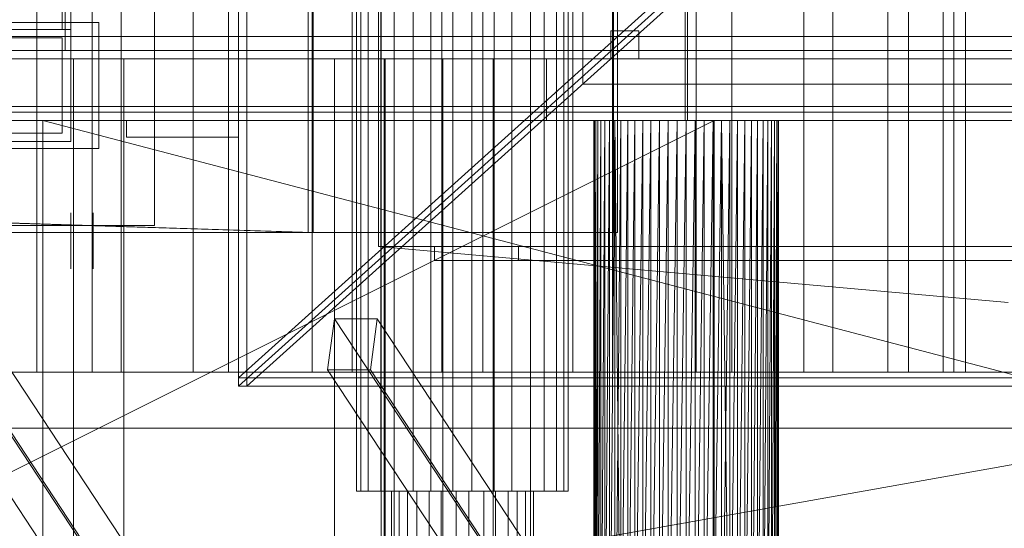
# Model space of a CAD drawing. Header units: millimetres. Extents: x -2233 to 61924, y -68080 to 6847.
# Tile 598 of 656: x 24422 to 24774, y -18356 to -18174. Entities that reach past the tile are written whole.
import ezdxf

# ---------------------------------------------------------------- set-up
doc = ezdxf.new("R2010")
doc.units = ezdxf.units.MM
for name, color, linetype, lineweight in [('superior_briquetadora', 7, 'Continuous', 0), ('superior_C02', 7, 'Continuous', 0), ('superior_C02-briq', 7, 'Continuous', 0), ('superior_C05', 7, 'Continuous', 0)]:
    doc.layers.add(name, color=color, linetype=linetype, lineweight=lineweight)

msp = doc.modelspace()

# ---------------------------------------------------------------- linework, layer by layer
at = {"layer": 'superior_briquetadora'}
for p, q in [((24500.067, -18305), (24500.067, -17655)), ((24503.067, -18305), (24503.067, -17655)), ((24551.067, -18160), (24551.067, -18396)), ((24659.657, -18160), (24659.657, -18210)), ((24660.478, -18160), (24660.478, -18210)), ((24500.067, -18302), (24650.067, -18167)), ((24500.067, -18305), (24650.067, -18170)), ((24653.067, -18170), (24503.067, -18305)), ((24623.067, -18197), (24623.067, -18171)), ((24633.067, -18188), (24633.067, -18178)), ((24633.067, -18178), (24643.067, -18178)), ((24643.067, -18178), (24643.067, -18188)), ((24422.154, -18188), (24404.602, -18188)), ((24411.777, -18188), (24430.782, -18188)), ((24440.656, -18188), (24422.154, -18188)), ((24430.782, -18188), (24450.067, -18188)), ((24459.479, -18188), (24440.656, -18188)), ((24441.067, -18430), (24441.067, -18188)), ((24441.959, -18188), (24441.067, -18188)), ((24444.456, -18188), (24441.959, -18188)), ((24448.065, -18188), (24444.456, -18188)), ((24452.07, -18188), (24448.065, -18188)), ((24450.067, -18188), (24469.353, -18188)), ((24455.679, -18188), (24452.07, -18188)), ((24458.176, -18188), (24455.679, -18188)), ((24459.067, -18188), (24458.176, -18188)), ((24459.067, -18430), (24459.067, -18188)), ((24477.981, -18188), (24459.479, -18188)), ((24469.353, -18188), (24488.358, -18188)), ((24495.533, -18188), (24477.981, -18188)), ((24488.358, -18188), (24506.804, -18188)), ((24511.536, -18188), (24495.533, -18188)), ((24506.804, -18188), (24524.423, -18188)), ((24525.446, -18188), (24511.536, -18188)), ((24524.423, -18188), (24540.958, -18188)), ((24536.79, -18188), (24525.446, -18188)), ((24534.406, -18430), (24534.406, -18188)), ((24535.297, -18188), (24534.406, -18188)), ((24537.794, -18188), (24535.297, -18188)), ((24545.18, -18188), (24536.79, -18188)), ((24541.403, -18188), (24537.794, -18188)), ((24540.958, -18188), (24556.167, -18188)), ((24545.408, -18188), (24541.403, -18188)), ((24550.331, -18188), (24545.18, -18188)), ((24549.017, -18188), (24545.408, -18188)), ((24551.514, -18188), (24549.017, -18188)), ((24552.067, -18188), (24550.331, -18188)), ((24552.406, -18188), (24551.514, -18188)), ((24552.067, -18188), (24552.067, -18430)), ((24552.406, -18430), (24552.406, -18188)), ((24556.167, -18188), (24569.829, -18188)), ((24569.829, -18188), (24581.745, -18188)), ((24573.067, -18430), (24573.067, -18188)), ((24573.959, -18188), (24573.067, -18188)), ((24576.456, -18188), (24573.959, -18188)), ((24580.065, -18188), (24576.456, -18188)), ((24584.07, -18188), (24580.065, -18188)), ((24581.745, -18188), (24591.74, -18188)), ((24587.679, -18188), (24584.07, -18188)), ((24590.176, -18188), (24587.679, -18188)), ((24591.067, -18188), (24590.176, -18188)), ((24591.067, -18430), (24591.067, -18188)), ((24591.74, -18188), (24599.67, -18188)), ((24599.67, -18188), (24605.418, -18188)), ((24605.418, -18188), (24608.901, -18188)), ((24608.901, -18188), (24610.067, -18188)), ((24610.067, -18188), (24610.067, -18210)), ((24643.067, -18188), (24633.067, -18188)), ((25077.067, -18197), (24623.067, -18197)), ((23870.067, -18210), (25830.067, -18210)), ((24670.067, -18210), (24230.067, -18210)), ((25470.067, -18210), (24230.067, -18430)), ((25470.067, -18210), (24230.067, -18210)), ((24230.067, -18430), (24670.067, -18210)), ((25470.067, -18210), (24243.401, -18210)), ((25746.067, -18210), (24243.401, -18210)), ((24350.067, -18210), (24670.067, -18210)), ((24350.067, -18210), (24634.558, -18210)), ((24350.067, -18210), (24632.629, -18210)), ((24350.067, -18210), (24630.964, -18210)), ((24350.067, -18210), (24629.579, -18210)), ((24628.488, -18210), (24350.067, -18210)), ((24350.067, -18210), (24430.067, -18210)), ((24411.777, -18210), (24430.782, -18210)), ((24430.067, -18210), (24628.488, -18210)), ((24430.067, -18210), (24627.702, -18210)), ((24430.067, -18210), (24627.226, -18210)), ((24430.067, -18210), (24627.067, -18210)), ((24430.067, -18210), (24629.579, -18210)), ((24430.067, -18210), (24630.964, -18210)), ((24430.067, -18210), (24632.629, -18210)), ((24430.067, -18210), (24634.558, -18210)), ((24430.067, -18210), (24636.733, -18210)), ((24430.067, -18210), (24639.133, -18210)), ((24430.067, -18210), (24641.734, -18210)), ((24430.067, -18210), (24644.511, -18210)), ((24430.067, -18210), (24647.439, -18210)), ((24430.067, -18210), (24650.488, -18210)), ((24430.067, -18210), (24653.63, -18210)), ((24430.067, -18210), (24656.833, -18210)), ((24430.067, -18210), (24660.067, -18210)), ((24430.067, -18210), (24663.302, -18210)), ((24430.067, -18210), (25270.067, -18210)), ((24430.067, -18430), (24430.067, -18210)), ((24430.067, -18210), (25270.067, -18430)), ((24430.782, -18210), (24450.067, -18210)), ((24450.067, -18210), (24469.353, -18210)), ((24469.353, -18210), (24488.358, -18210)), ((24488.358, -18210), (24506.804, -18210)), ((24506.804, -18210), (24524.423, -18210)), ((24524.423, -18210), (24540.958, -18210)), ((24540.958, -18210), (24556.167, -18210)), ((24556.167, -18210), (24569.829, -18210)), ((24569.829, -18210), (24581.745, -18210)), ((24581.745, -18210), (24591.74, -18210)), ((24591.74, -18210), (24599.67, -18210)), ((24599.67, -18210), (24605.418, -18210)), ((24605.418, -18210), (24608.901, -18210)), ((24608.901, -18210), (24610.067, -18210)), ((24627.226, -18210), (24627.067, -18430)), ((24627.067, -18210), (24627.067, -18430)), ((24627.226, -18210), (24627.067, -18210)), ((24627.226, -18210), (24627.226, -18430)), ((24627.702, -18430), (24627.226, -18210)), ((24627.702, -18210), (24627.226, -18210)), ((24627.226, -18430), (24627.702, -18210)), ((24628.488, -18210), (24627.702, -18430)), ((24627.702, -18210), (24627.702, -18430)), ((24628.488, -18210), (24627.702, -18210)), ((24629.579, -18210), (24628.488, -18430)), ((24628.488, -18430), (24628.488, -18210)), ((24629.579, -18210), (24628.488, -18210)), ((24634.795, -18210), (24628.781, -18210)), ((24628.781, -18210), (24628.964, -18210)), ((24628.964, -18210), (24635.307, -18210)), ((24630.964, -18210), (24629.579, -18430)), ((24629.579, -18430), (24629.579, -18210)), ((24630.964, -18210), (24629.579, -18210)), ((24632.629, -18210), (24630.964, -18430)), ((24630.964, -18430), (24630.964, -18210)), ((24632.629, -18210), (24630.964, -18210)), ((24634.558, -18210), (24632.629, -18430)), ((24632.629, -18430), (24632.629, -18210)), ((24634.558, -18210), (24632.629, -18210)), ((24634.558, -18210), (24634.558, -18430)), ((24636.733, -18430), (24634.558, -18210)), ((24636.733, -18210), (24634.558, -18210)), ((24670.067, -18210), (24634.558, -18210)), ((24634.558, -18430), (24636.733, -18210)), ((24645.815, -18210), (24634.795, -18210)), ((24635.307, -18210), (24646.554, -18210)), ((24639.133, -18210), (24636.733, -18430)), ((24636.733, -18210), (24636.733, -18430)), ((24639.133, -18210), (24636.733, -18210)), ((24670.067, -18210), (24636.733, -18210)), ((24641.734, -18210), (24639.133, -18430)), ((24639.133, -18430), (24639.133, -18210)), ((24641.734, -18210), (24639.133, -18210)), ((24639.133, -18210), (24670.067, -18210)), ((24644.511, -18210), (24641.734, -18430)), ((24641.734, -18430), (24641.734, -18210)), ((24644.511, -18210), (24641.734, -18210)), ((24641.734, -18210), (24670.067, -18210)), ((24647.439, -18210), (24644.511, -18430)), ((24644.511, -18430), (24644.511, -18210)), ((24647.439, -18210), (24644.511, -18210)), ((24644.511, -18210), (24670.067, -18210)), ((24659.657, -18210), (24645.815, -18210)), ((24646.554, -18210), (24660.478, -18210)), ((24650.488, -18210), (24647.439, -18430)), ((24647.439, -18210), (24647.439, -18430)), ((24650.488, -18210), (24647.439, -18210)), ((24647.439, -18210), (24670.067, -18210)), ((24653.63, -18210), (24650.488, -18430)), ((24650.488, -18210), (24650.488, -18430)), ((24653.63, -18210), (24650.488, -18210)), ((24650.488, -18210), (24670.067, -18210)), ((24656.833, -18210), (24653.63, -18430)), ((24653.63, -18210), (24653.63, -18430)), ((24656.833, -18210), (24653.63, -18210)), ((24653.63, -18210), (24670.067, -18210)), ((24660.067, -18210), (24656.833, -18430)), ((24656.833, -18210), (24656.833, -18430)), ((24660.067, -18210), (24656.833, -18210)), ((24656.833, -18210), (24670.067, -18210)), ((24673.581, -18210), (24659.657, -18210)), ((24663.302, -18210), (24660.067, -18430)), ((24660.067, -18210), (24660.067, -18430)), ((24663.302, -18210), (24660.067, -18210)), ((24660.067, -18210), (24670.067, -18210)), ((24660.478, -18210), (24674.32, -18210)), ((24666.505, -18210), (24663.302, -18430)), ((24663.302, -18210), (24663.302, -18430)), ((24666.505, -18210), (24663.302, -18210)), ((24663.302, -18210), (24670.067, -18210)), ((25270.067, -18210), (24663.302, -18210)), ((24669.647, -18210), (24666.505, -18430)), ((24666.505, -18210), (24666.505, -18430)), ((24669.647, -18210), (24666.505, -18210)), ((24666.505, -18210), (24670.067, -18210)), ((24666.505, -18210), (25033.63, -18210)), ((25270.067, -18210), (24666.505, -18210)), ((25036.833, -18210), (24666.505, -18210)), ((24672.696, -18210), (24669.647, -18430)), ((24669.647, -18210), (24669.647, -18430)), ((24672.696, -18210), (24669.647, -18210)), ((24669.647, -18210), (24670.067, -18210)), ((24669.647, -18210), (25030.488, -18210)), ((24669.647, -18210), (25033.63, -18210)), ((24670.067, -18210), (24670.067, -18430)), ((24672.696, -18210), (24670.067, -18210)), ((24675.624, -18210), (24670.067, -18210)), ((24678.401, -18210), (24670.067, -18210)), ((24681.002, -18210), (24670.067, -18210)), ((24683.402, -18210), (24670.067, -18210)), ((24685.577, -18210), (24670.067, -18210)), ((24687.506, -18210), (24670.067, -18210)), ((25030.067, -18210), (24670.067, -18210)), ((24675.624, -18210), (24672.696, -18430)), ((24672.696, -18210), (24672.696, -18430)), ((24675.624, -18210), (24672.696, -18210)), ((24672.696, -18210), (25027.439, -18210)), ((24672.696, -18210), (25030.488, -18210)), ((24672.696, -18210), (24675.624, -18430)), ((24684.828, -18210), (24673.581, -18210)), ((24674.32, -18210), (24685.34, -18210)), ((24678.401, -18210), (24675.624, -18430)), ((24675.624, -18210), (24675.624, -18430)), ((24678.401, -18210), (24675.624, -18210)), ((24675.624, -18210), (25024.511, -18210)), ((25027.439, -18210), (24675.624, -18210)), ((24681.002, -18210), (24678.401, -18430)), ((24678.401, -18210), (24678.401, -18430)), ((24681.002, -18210), (24678.401, -18210)), ((24678.401, -18210), (25019.133, -18210)), ((24678.401, -18210), (25021.734, -18210)), ((24678.401, -18210), (25024.511, -18210)), ((24683.402, -18210), (24681.002, -18430)), ((24681.002, -18210), (24681.002, -18430)), ((24683.402, -18210), (24681.002, -18210)), ((24681.002, -18210), (25019.133, -18210)), ((24685.577, -18210), (24683.402, -18430)), ((24683.402, -18210), (24683.402, -18430)), ((24685.577, -18210), (24683.402, -18210)), ((24683.402, -18210), (25016.733, -18210)), ((25019.133, -18210), (24683.402, -18210)), ((24691.171, -18210), (24684.828, -18210)), ((24685.34, -18210), (24691.354, -18210)), ((24687.506, -18210), (24685.577, -18430)), ((24685.577, -18430), (24685.577, -18210)), ((24687.506, -18210), (24685.577, -18210)), ((24685.577, -18210), (25014.558, -18210)), ((25016.733, -18210), (24685.577, -18210)), ((24689.171, -18210), (24687.506, -18430)), ((24687.506, -18430), (24687.506, -18210)), ((24689.171, -18210), (24687.506, -18210)), ((24687.506, -18210), (25030.067, -18210)), ((24687.506, -18210), (25012.629, -18210)), ((24687.506, -18210), (25010.964, -18210)), ((24687.506, -18210), (25014.558, -18210)), ((24690.556, -18210), (24689.171, -18430)), ((24689.171, -18430), (24689.171, -18210)), ((24690.556, -18210), (24689.171, -18210)), ((24689.171, -18210), (25010.964, -18210)), ((24691.647, -18210), (24690.556, -18430)), ((24690.556, -18430), (24690.556, -18210)), ((24691.647, -18210), (24690.556, -18210)), ((24690.556, -18210), (25010.964, -18210)), ((24690.556, -18210), (25009.579, -18210)), ((25008.488, -18210), (24690.556, -18210)), ((24691.354, -18210), (24691.171, -18210)), ((24692.433, -18210), (24691.647, -18430)), ((24691.647, -18430), (24691.647, -18210)), ((24692.433, -18210), (24691.647, -18210)), ((24691.647, -18210), (25008.488, -18210)), ((25007.702, -18210), (24691.647, -18210)), ((24691.647, -18210), (25009.579, -18210)), ((24692.909, -18210), (24692.433, -18430)), ((24692.433, -18430), (24692.433, -18210)), ((24692.909, -18210), (24692.433, -18210)), ((24692.433, -18210), (25007.702, -18210)), ((24693.067, -18210), (24692.909, -18430)), ((24692.909, -18430), (24692.909, -18210)), ((24693.067, -18210), (24692.909, -18210)), ((24692.909, -18210), (25007.702, -18210)), ((24692.909, -18210), (25007.226, -18210)), ((25007.067, -18210), (24692.909, -18210)), ((24693.067, -18430), (24693.067, -18210)), ((24693.067, -18210), (25007.067, -18210)), ((24693.067, -18210), (25007.226, -18210)), ((24570.067, -18260), (24570.067, -18255)), ((24570.067, -18255), (25130.067, -18255)), ((24570.067, -18255), (24600.067, -18255)), ((24600.067, -18255), (24600.067, -18260)), ((25130.067, -18260), (24570.067, -18260)), ((24600.067, -18260), (24570.067, -18260)), ((25200.067, -18302), (24500.067, -18302)), ((24500.067, -18305), (24500.067, -18302)), ((25200.067, -18305), (24500.067, -18305)), ((24500.067, -18305), (24503.067, -18305)), ((23750.067, -18320), (25950.067, -18320)), ((24150.067, -18320), (25800.067, -18320)), ((24150.067, -18320), (25950.067, -18320))]:
    msp.add_line(p, q, dxfattribs=at)
at = {"layer": 'superior_C02'}
for p, q in [((24542.221, -17657.5), (24542.221, -18342.5)), ((24543.795, -17657.5), (24543.795, -18342.5)), ((24546.41, -17657.5), (24546.41, -18342.5)), ((24550.89, -17657.5), (24550.89, -18342.5)), ((24555.723, -17657.5), (24555.723, -18342.5)), ((24562.427, -17657.5), (24562.427, -18342.5)), ((24568.742, -17657.5), (24568.742, -18342.5)), ((24576.65, -17657.5), (24576.65, -18342.5)), ((24583.485, -17657.5), (24583.485, -18342.5)), ((24591.393, -17657.5), (24591.393, -18342.5)), ((24597.708, -17657.5), (24597.708, -18342.5)), ((24604.412, -17657.5), (24604.412, -18342.5)), ((24609.245, -17657.5), (24609.245, -18342.5)), ((24613.725, -17657.5), (24613.725, -18342.5)), ((24616.34, -18342.5), (24616.34, -17657.5)), ((24617.914, -17657.5), (24617.914, -18342.5)), ((24427.989, -17700), (24427.989, -18300)), ((24447.696, -17700), (24447.696, -18300)), ((24458.093, -17700), (24458.093, -18300)), ((24483.776, -17700), (24483.776, -18300)), ((24496.509, -17700), (24496.509, -18300)), ((24526.418, -17700), (24526.418, -18300)), ((24540.62, -17700), (24540.62, -18300)), ((24572.716, -17700), (24572.716, -18300)), ((24587.419, -17700), (24587.419, -18300)), ((24619.515, -17700), (24619.515, -18300)), ((24633.717, -17700), (24633.717, -18300)), ((24663.626, -17700), (24663.626, -18300)), ((24676.359, -17700), (24676.359, -18300)), ((24702.042, -17700), (24702.042, -18300)), ((24712.439, -17700), (24712.439, -18300)), ((24732.146, -17700), (24732.146, -18300)), ((24739.498, -17700), (24739.498, -18300)), ((24751.886, -18300), (24751.886, -17700)), ((24755.692, -17700), (24755.692, -18300)), ((24759.917, -17700), (24759.917, -18300)), ((24634.01, -17750), (24634.01, -18250)), ((24635.508, -18250), (24635.508, -17750)), ((24524.933, -18130), (24524.933, -18250)), ((24526.711, -18250), (24526.711, -18130)), ((24524.933, -18250), (23830.921, -18228.298)), ((23832.7, -18228.298), (24526.711, -18250)), ((24634.01, -18250), (15575.415, -18250)), ((15576.913, -18250), (24635.508, -18250)), ((24524.933, -18250), (24526.711, -18250)), ((24634.01, -18250), (24635.508, -18250)), ((24483.568, -18420.886), (24391.172, -18280.886)), ((24406.445, -18280.886), (24498.841, -18420.886)), ((24534.354, -18280.886), (24531.901, -18299.114)), ((24549.627, -18280.886), (24534.354, -18280.886)), ((24626.75, -18420.886), (24534.354, -18280.886)), ((24547.174, -18299.114), (24549.627, -18280.886)), ((24549.627, -18280.886), (24642.023, -18420.886)), ((24333.453, -18300), (24868.001, -18300)), ((24875.452, -18300), (24340.905, -18300)), ((24481.114, -18439.114), (24388.718, -18299.114)), ((24496.387, -18439.114), (24403.991, -18299.114)), ((24408.249, -18300), (24427.989, -18300)), ((24447.696, -18300), (24420.637, -18300)), ((24427.989, -18300), (24458.093, -18300)), ((24483.776, -18300), (24447.696, -18300)), ((24458.093, -18300), (24496.509, -18300)), ((24526.418, -18300), (24483.776, -18300)), ((24496.509, -18300), (24540.62, -18300)), ((24572.716, -18300), (24526.418, -18300)), ((24531.901, -18299.114), (24547.174, -18299.114)), ((24624.297, -18439.114), (24531.901, -18299.114)), ((24540.62, -18300), (24587.419, -18300)), ((24639.57, -18439.114), (24547.174, -18299.114)), ((24619.515, -18300), (24572.716, -18300)), ((24587.419, -18300), (24633.717, -18300)), ((24663.626, -18300), (24619.515, -18300)), ((24633.717, -18300), (24676.359, -18300)), ((24702.042, -18300), (24663.626, -18300)), ((24676.359, -18300), (24712.439, -18300)), ((24732.146, -18300), (24702.042, -18300)), ((24712.439, -18300), (24739.498, -18300)), ((24751.886, -18300), (24732.146, -18300)), ((24739.498, -18300), (24755.692, -18300)), ((24759.917, -18300), (24751.886, -18300)), ((24755.692, -18300), (24759.917, -18300)), ((24546.41, -18342.5), (24542.221, -18342.5)), ((24542.221, -18342.5), (24543.795, -18342.5)), ((24543.795, -18342.5), (24550.89, -18342.5)), ((24555.723, -18342.5), (24546.41, -18342.5)), ((24550.89, -18342.5), (24562.427, -18342.5)), ((24555.726, -18342.5), (24554.671, -18342.5)), ((24554.671, -18342.5), (24557.482, -18342.5)), ((24554.671, -18342.5), (24554.671, -18450.5)), ((24568.742, -18342.5), (24555.723, -18342.5)), ((24560.488, -18342.5), (24555.726, -18342.5)), ((24555.726, -18342.5), (24555.726, -18450.5)), ((24557.482, -18342.5), (24563.731, -18342.5)), ((24557.482, -18342.5), (24557.482, -18450.5)), ((24568.23, -18342.5), (24560.488, -18342.5)), ((24560.488, -18342.5), (24560.488, -18450.5)), ((24562.427, -18342.5), (24576.65, -18342.5)), ((24563.731, -18342.5), (24572.467, -18342.5)), ((24563.731, -18342.5), (24563.731, -18450.5)), ((24577.774, -18342.5), (24568.23, -18342.5)), ((24568.23, -18342.5), (24568.23, -18450.5)), ((24583.485, -18342.5), (24568.742, -18342.5)), ((24572.467, -18342.5), (24582.361, -18342.5)), ((24572.467, -18342.5), (24572.467, -18450.5)), ((24576.65, -18342.5), (24591.393, -18342.5)), ((24587.668, -18342.5), (24577.774, -18342.5)), ((24577.774, -18342.5), (24577.774, -18450.5)), ((24582.361, -18342.5), (24591.905, -18342.5)), ((24582.361, -18342.5), (24582.361, -18450.5)), ((24597.708, -18342.5), (24583.485, -18342.5)), ((24596.404, -18342.5), (24587.668, -18342.5)), ((24587.668, -18342.5), (24587.668, -18450.5)), ((24591.393, -18342.5), (24604.412, -18342.5)), ((24591.905, -18342.5), (24599.647, -18342.5)), ((24591.905, -18342.5), (24591.905, -18450.5)), ((24602.653, -18342.5), (24596.404, -18342.5)), ((24596.404, -18342.5), (24596.404, -18450.5)), ((24609.245, -18342.5), (24597.708, -18342.5)), ((24599.647, -18342.5), (24604.409, -18342.5)), ((24599.647, -18342.5), (24599.647, -18450.5)), ((24605.464, -18342.5), (24602.653, -18342.5)), ((24602.653, -18342.5), (24602.653, -18450.5)), ((24604.409, -18342.5), (24605.464, -18342.5)), ((24604.409, -18450.5), (24604.409, -18342.5)), ((24604.412, -18342.5), (24613.725, -18342.5)), ((24605.464, -18342.5), (24605.464, -18450.5)), ((24616.34, -18342.5), (24609.245, -18342.5)), ((24613.725, -18342.5), (24617.914, -18342.5)), ((24617.914, -18342.5), (24616.34, -18342.5))]:
    msp.add_line(p, q, dxfattribs=at)
at = {"layer": 'superior_C02-briq'}
for p, q in [((24550.067, -18255), (24550.067, -17705)), ((25150.067, -18255), (24550.067, -18255)), ((24550.067, -18255), (24775.067, -18275))]:
    msp.add_line(p, q, dxfattribs=at)
at = {"layer": 'superior_C05'}
for p, q in [((24438.067, -18185), (24438.067, -17775)), ((24440.067, -18185), (24440.067, -17775)), ((24437.067, -18177.5), (24437.067, -17782.5)), ((24440.067, -18177.5), (24440.067, -17782.5)), ((24470.067, -18247.5), (24470.067, -18147.5)), ((24390.067, -18175), (24450.067, -18175)), ((24450.067, -18220), (24450.067, -18175)), ((24400.067, -18177.5), (24440.067, -18177.5)), ((24403.067, -18177.5), (24437.067, -18177.5)), ((24440.067, -18217.5), (24440.067, -18177.5)), ((24250.067, -18180), (26750.067, -18180)), ((24403.067, -18180.5), (24437.067, -18180.5)), ((24437.067, -18214.5), (24437.067, -18180.5)), ((24460.123, -18180), (24460.074, -18180)), ((24460.223, -18180), (24460.123, -18180)), ((24460.371, -18180), (24460.223, -18180)), ((24460.569, -18180), (24460.371, -18180)), ((24460.815, -18180), (24460.569, -18180)), ((24461.109, -18180), (24460.815, -18180)), ((24461.45, -18180), (24461.109, -18180)), ((24461.837, -18180), (24461.45, -18180)), ((24462.27, -18180), (24461.837, -18180)), ((24462.747, -18180), (24462.27, -18180)), ((24463.267, -18180), (24462.747, -18180)), ((24463.829, -18180), (24463.267, -18180)), ((24464.431, -18180), (24463.829, -18180)), ((24465.072, -18180), (24464.431, -18180)), ((24465.75, -18180), (24465.072, -18180)), ((24466.464, -18180), (24465.75, -18180)), ((24467.212, -18180), (24466.464, -18180)), ((24467.991, -18180), (24467.212, -18180)), ((24468.801, -18180), (24467.991, -18180)), ((24469.639, -18180), (24468.801, -18180)), ((24470.502, -18180), (24469.639, -18180)), ((24471.39, -18180), (24470.502, -18180)), ((24472.299, -18180), (24471.39, -18180)), ((24473.227, -18180), (24472.299, -18180)), ((24474.172, -18180), (24473.227, -18180)), ((24475.132, -18180), (24474.172, -18180)), ((24476.105, -18180), (24475.132, -18180)), ((24477.087, -18180), (24476.105, -18180)), ((24478.076, -18180), (24477.087, -18180)), ((24479.071, -18180), (24478.076, -18180)), ((24480.067, -18180), (24479.071, -18180)), ((24480.067, -18180), (24481.064, -18180)), ((24481.064, -18180), (24482.059, -18180)), ((24482.059, -18180), (24483.048, -18180)), ((24483.048, -18180), (24484.03, -18180)), ((24484.03, -18180), (24485.003, -18180)), ((24485.003, -18180), (24485.963, -18180)), ((24485.963, -18180), (24486.908, -18180)), ((24486.908, -18180), (24487.836, -18180)), ((24487.836, -18180), (24488.745, -18180)), ((24488.745, -18180), (24489.633, -18180)), ((24489.633, -18180), (24490.496, -18180)), ((24490.496, -18180), (24491.334, -18180)), ((24491.334, -18180), (24492.144, -18180)), ((24492.144, -18180), (24492.923, -18180)), ((24492.923, -18180), (24493.671, -18180)), ((24493.671, -18180), (24494.385, -18180)), ((24494.385, -18180), (24495.063, -18180)), ((24495.063, -18180), (24495.704, -18180)), ((24495.704, -18180), (24496.306, -18180)), ((24496.306, -18180), (24496.868, -18180)), ((24496.868, -18180), (24497.388, -18180)), ((24497.388, -18180), (24497.865, -18180)), ((24497.865, -18180), (24498.298, -18180)), ((24498.298, -18180), (24498.685, -18180)), ((24498.685, -18180), (24499.026, -18180)), ((24499.026, -18180), (24499.32, -18180)), ((24499.32, -18180), (24499.566, -18180)), ((24499.566, -18180), (24499.764, -18180)), ((24499.764, -18180), (24499.912, -18180)), ((24499.912, -18180), (24500.012, -18180)), ((24500.012, -18180), (24500.061, -18180)), ((24310.067, -18185), (26690.067, -18185)), ((24400.067, -18185), (24440.067, -18185)), ((24402.067, -18185), (24438.067, -18185)), ((24310.067, -18188), (26690.067, -18188)), ((24300.067, -18205), (26700.067, -18205)), ((24300.067, -18205), (24899.317, -18205)), ((24310.067, -18205), (26690.067, -18205)), ((24310.067, -18207), (26690.067, -18207)), ((24310.067, -18210), (26690.067, -18210)), ((24460.067, -18216), (24460.067, -18210)), ((24460.067, -18210), (24500.067, -18210)), ((24472.09, -18210), (24472.07, -18210)), ((24472.13, -18210), (24472.09, -18210)), ((24472.189, -18210), (24472.13, -18210)), ((24472.268, -18210), (24472.189, -18210)), ((24472.366, -18210), (24472.268, -18210)), ((24472.484, -18210), (24472.366, -18210)), ((24472.62, -18210), (24472.484, -18210)), ((24472.775, -18210), (24472.62, -18210)), ((24472.949, -18210), (24472.775, -18210)), ((24473.139, -18210), (24472.949, -18210)), ((24473.347, -18210), (24473.139, -18210)), ((24473.572, -18210), (24473.347, -18210)), ((24473.813, -18210), (24473.572, -18210)), ((24474.069, -18210), (24473.813, -18210)), ((24474.341, -18210), (24474.069, -18210)), ((24474.626, -18210), (24474.341, -18210)), ((24474.925, -18210), (24474.626, -18210)), ((24475.237, -18210), (24474.925, -18210)), ((24475.561, -18210), (24475.237, -18210)), ((24475.896, -18210), (24475.561, -18210)), ((24475.58, -18210), (24475.569, -18210)), ((24475.602, -18210), (24475.58, -18210)), ((24475.636, -18210), (24475.602, -18210)), ((24475.68, -18210), (24475.636, -18210)), ((24475.736, -18210), (24475.68, -18210)), ((24475.802, -18210), (24475.736, -18210)), ((24475.879, -18210), (24475.802, -18210)), ((24475.966, -18210), (24475.879, -18210)), ((24476.241, -18210), (24475.896, -18210)), ((24476.063, -18210), (24475.966, -18210)), ((24476.17, -18210), (24476.063, -18210)), ((24476.287, -18210), (24476.17, -18210)), ((24476.596, -18210), (24476.241, -18210)), ((24476.414, -18210), (24476.287, -18210)), ((24476.549, -18210), (24476.414, -18210)), ((24476.693, -18210), (24476.549, -18210)), ((24476.96, -18210), (24476.596, -18210)), ((24476.846, -18210), (24476.693, -18210)), ((24477.007, -18210), (24476.846, -18210)), ((24477.331, -18210), (24476.96, -18210)), ((24477.175, -18210), (24477.007, -18210)), ((24477.35, -18210), (24477.175, -18210)), ((24477.709, -18210), (24477.331, -18210)), ((24477.533, -18210), (24477.35, -18210)), ((24477.721, -18210), (24477.533, -18210)), ((24478.093, -18210), (24477.709, -18210)), ((24477.915, -18210), (24477.721, -18210)), ((24478.115, -18210), (24477.915, -18210)), ((24478.482, -18210), (24478.093, -18210)), ((24478.32, -18210), (24478.115, -18210)), ((24478.528, -18210), (24478.32, -18210)), ((24478.875, -18210), (24478.482, -18210)), ((24478.741, -18210), (24478.528, -18210)), ((24478.957, -18210), (24478.741, -18210)), ((24479.271, -18210), (24478.875, -18210)), ((24479.176, -18210), (24478.957, -18210)), ((24479.397, -18210), (24479.176, -18210)), ((24479.669, -18210), (24479.271, -18210)), ((24479.619, -18210), (24479.397, -18210)), ((24479.843, -18210), (24479.619, -18210)), ((24480.067, -18210), (24479.669, -18210)), ((24480.067, -18210), (24479.843, -18210)), ((24480.292, -18210), (24480.067, -18210)), ((24480.067, -18210), (24480.466, -18210)), ((24480.516, -18210), (24480.292, -18210)), ((24480.466, -18210), (24480.864, -18210)), ((24480.738, -18210), (24480.516, -18210)), ((24480.959, -18210), (24480.738, -18210)), ((24480.864, -18210), (24481.26, -18210)), ((24481.178, -18210), (24480.959, -18210)), ((24481.394, -18210), (24481.178, -18210)), ((24481.26, -18210), (24481.653, -18210)), ((24481.607, -18210), (24481.394, -18210)), ((24481.815, -18210), (24481.607, -18210)), ((24481.653, -18210), (24482.042, -18210)), ((24482.02, -18210), (24481.815, -18210)), ((24482.22, -18210), (24482.02, -18210)), ((24482.042, -18210), (24482.426, -18210)), ((24482.414, -18210), (24482.22, -18210)), ((24482.602, -18210), (24482.414, -18210)), ((24482.426, -18210), (24482.804, -18210)), ((24482.785, -18210), (24482.602, -18210)), ((24482.96, -18210), (24482.785, -18210)), ((24482.804, -18210), (24483.175, -18210)), ((24483.128, -18210), (24482.96, -18210)), ((24483.289, -18210), (24483.128, -18210)), ((24483.175, -18210), (24483.539, -18210)), ((24483.442, -18210), (24483.289, -18210)), ((24483.586, -18210), (24483.442, -18210)), ((24483.539, -18210), (24483.894, -18210)), ((24483.721, -18210), (24483.586, -18210)), ((24483.848, -18210), (24483.721, -18210)), ((24483.965, -18210), (24483.848, -18210)), ((24483.894, -18210), (24484.239, -18210)), ((24484.072, -18210), (24483.965, -18210)), ((24484.169, -18210), (24484.072, -18210)), ((24484.256, -18210), (24484.169, -18210)), ((24484.239, -18210), (24484.574, -18210)), ((24484.333, -18210), (24484.256, -18210)), ((24484.399, -18210), (24484.333, -18210)), ((24484.455, -18210), (24484.399, -18210)), ((24484.499, -18210), (24484.455, -18210)), ((24484.533, -18210), (24484.499, -18210)), ((24484.555, -18210), (24484.533, -18210)), ((24484.566, -18210), (24484.555, -18210)), ((24484.574, -18210), (24484.898, -18210)), ((24484.898, -18210), (24485.21, -18210)), ((24485.21, -18210), (24485.509, -18210)), ((24485.509, -18210), (24485.794, -18210)), ((24485.794, -18210), (24486.066, -18210)), ((24486.066, -18210), (24486.322, -18210)), ((24486.322, -18210), (24486.563, -18210)), ((24486.563, -18210), (24486.788, -18210)), ((24486.788, -18210), (24486.996, -18210)), ((24486.996, -18210), (24487.186, -18210)), ((24487.186, -18210), (24487.36, -18210)), ((24487.36, -18210), (24487.514, -18210)), ((24487.514, -18210), (24487.651, -18210)), ((24487.651, -18210), (24487.768, -18210)), ((24487.768, -18210), (24487.867, -18210)), ((24487.867, -18210), (24487.946, -18210)), ((24487.946, -18210), (24488.005, -18210)), ((24488.005, -18210), (24488.045, -18210)), ((24488.045, -18210), (24488.065, -18210)), ((24500.067, -18216), (24500.067, -18210)), ((24437.067, -18214.5), (24403.067, -18214.5)), ((24400.067, -18217.5), (24440.067, -18217.5)), ((24460.067, -18216), (24500.067, -18216)), ((24475.58, -18216), (24475.569, -18216)), ((24475.602, -18216), (24475.58, -18216)), ((24475.636, -18216), (24475.602, -18216)), ((24475.68, -18216), (24475.636, -18216)), ((24475.736, -18216), (24475.68, -18216)), ((24475.802, -18216), (24475.736, -18216)), ((24475.879, -18216), (24475.802, -18216)), ((24475.966, -18216), (24475.879, -18216)), ((24476.063, -18216), (24475.966, -18216)), ((24476.17, -18216), (24476.063, -18216)), ((24476.287, -18216), (24476.17, -18216)), ((24476.414, -18216), (24476.287, -18216)), ((24476.549, -18216), (24476.414, -18216)), ((24476.693, -18216), (24476.549, -18216)), ((24476.846, -18216), (24476.693, -18216)), ((24477.007, -18216), (24476.846, -18216)), ((24477.175, -18216), (24477.007, -18216)), ((24477.35, -18216), (24477.175, -18216)), ((24477.533, -18216), (24477.35, -18216)), ((24477.721, -18216), (24477.533, -18216)), ((24477.915, -18216), (24477.721, -18216)), ((24478.115, -18216), (24477.915, -18216)), ((24478.32, -18216), (24478.115, -18216)), ((24478.528, -18216), (24478.32, -18216)), ((24478.741, -18216), (24478.528, -18216)), ((24478.957, -18216), (24478.741, -18216)), ((24479.176, -18216), (24478.957, -18216)), ((24479.397, -18216), (24479.176, -18216)), ((24479.619, -18216), (24479.397, -18216)), ((24479.843, -18216), (24479.619, -18216)), ((24480.067, -18216), (24479.843, -18216)), ((24480.292, -18216), (24480.067, -18216)), ((24480.516, -18216), (24480.292, -18216)), ((24480.738, -18216), (24480.516, -18216)), ((24480.959, -18216), (24480.738, -18216)), ((24481.178, -18216), (24480.959, -18216)), ((24481.394, -18216), (24481.178, -18216)), ((24481.607, -18216), (24481.394, -18216)), ((24481.815, -18216), (24481.607, -18216)), ((24482.02, -18216), (24481.815, -18216)), ((24482.22, -18216), (24482.02, -18216)), ((24482.414, -18216), (24482.22, -18216)), ((24482.602, -18216), (24482.414, -18216)), ((24482.785, -18216), (24482.602, -18216)), ((24482.96, -18216), (24482.785, -18216)), ((24483.128, -18216), (24482.96, -18216)), ((24483.289, -18216), (24483.128, -18216)), ((24483.442, -18216), (24483.289, -18216)), ((24483.586, -18216), (24483.442, -18216)), ((24483.721, -18216), (24483.586, -18216)), ((24483.848, -18216), (24483.721, -18216)), ((24483.965, -18216), (24483.848, -18216)), ((24484.072, -18216), (24483.965, -18216)), ((24484.169, -18216), (24484.072, -18216)), ((24484.256, -18216), (24484.169, -18216)), ((24484.333, -18216), (24484.256, -18216)), ((24484.399, -18216), (24484.333, -18216)), ((24484.455, -18216), (24484.399, -18216)), ((24484.499, -18216), (24484.455, -18216)), ((24484.533, -18216), (24484.499, -18216)), ((24484.555, -18216), (24484.533, -18216)), ((24484.566, -18216), (24484.555, -18216)), ((24390.067, -18220), (24450.067, -18220)), ((24440.067, -18243.028), (24440.067, -18243.003)), ((24440.067, -18243.078), (24440.067, -18243.028)), ((24440.067, -18243.152), (24440.067, -18243.078)), ((24440.067, -18243.251), (24440.067, -18243.152)), ((24440.067, -18243.374), (24440.067, -18243.251)), ((24440.067, -18243.521), (24440.067, -18243.374)), ((24440.067, -18243.691), (24440.067, -18243.521)), ((24440.067, -18243.885), (24440.067, -18243.691)), ((24440.067, -18244.101), (24440.067, -18243.885)), ((24440.067, -18244.34), (24440.067, -18244.101)), ((24440.067, -18244.6), (24440.067, -18244.34)), ((24440.067, -18244.881), (24440.067, -18244.6)), ((24440.067, -18245.182), (24440.067, -18244.881)), ((24440.067, -18245.502), (24440.067, -18245.182)), ((24440.067, -18245.841), (24440.067, -18245.502)), ((24440.067, -18246.198), (24440.067, -18245.841)), ((24448.067, -18243.028), (24448.067, -18243.003)), ((24448.067, -18243.078), (24448.067, -18243.028)), ((24448.067, -18243.152), (24448.067, -18243.078)), ((24448.067, -18243.251), (24448.067, -18243.152)), ((24448.067, -18243.374), (24448.067, -18243.251)), ((24448.067, -18243.521), (24448.067, -18243.374)), ((24448.067, -18243.691), (24448.067, -18243.521)), ((24448.067, -18243.885), (24448.067, -18243.691)), ((24448.067, -18244.101), (24448.067, -18243.885)), ((24448.067, -18244.34), (24448.067, -18244.101)), ((24448.067, -18244.6), (24448.067, -18244.34)), ((24448.067, -18244.881), (24448.067, -18244.6)), ((24448.067, -18245.182), (24448.067, -18244.881)), ((24448.067, -18245.502), (24448.067, -18245.182)), ((24448.067, -18245.841), (24448.067, -18245.502)), ((24448.067, -18246.198), (24448.067, -18245.841)), ((24370.067, -18247.5), (24470.067, -18247.5)), ((24440.067, -18246.572), (24440.067, -18246.198)), ((24440.067, -18246.962), (24440.067, -18246.572)), ((24440.067, -18247.367), (24440.067, -18246.962)), ((24440.067, -18247.017), (24440.067, -18247.002)), ((24440.067, -18247.047), (24440.067, -18247.017)), ((24440.067, -18247.091), (24440.067, -18247.047)), ((24440.067, -18247.15), (24440.067, -18247.091)), ((24440.067, -18247.224), (24440.067, -18247.15)), ((24440.067, -18247.312), (24440.067, -18247.224)), ((24440.067, -18247.415), (24440.067, -18247.312)), ((24440.067, -18247.786), (24440.067, -18247.367)), ((24440.067, -18247.531), (24440.067, -18247.415)), ((24440.067, -18247.661), (24440.067, -18247.531)), ((24440.067, -18247.804), (24440.067, -18247.661)), ((24440.067, -18248.217), (24440.067, -18247.786)), ((24440.067, -18247.96), (24440.067, -18247.804)), ((24440.067, -18248.128), (24440.067, -18247.96)), ((24440.067, -18248.309), (24440.067, -18248.128)), ((24440.067, -18248.661), (24440.067, -18248.217)), ((24440.067, -18248.501), (24440.067, -18248.309)), ((24440.067, -18248.705), (24440.067, -18248.501)), ((24440.067, -18249.116), (24440.067, -18248.661)), ((24440.067, -18248.919), (24440.067, -18248.705)), ((24440.067, -18249.143), (24440.067, -18248.919)), ((24440.067, -18249.58), (24440.067, -18249.116)), ((24440.067, -18249.377), (24440.067, -18249.143)), ((24440.067, -18249.62), (24440.067, -18249.377)), ((24440.067, -18250.052), (24440.067, -18249.58)), ((24440.067, -18249.871), (24440.067, -18249.62)), ((24448.067, -18246.572), (24448.067, -18246.198)), ((24448.067, -18246.962), (24448.067, -18246.572)), ((24448.067, -18247.367), (24448.067, -18246.962)), ((24448.067, -18247.786), (24448.067, -18247.367)), ((24448.067, -18248.217), (24448.067, -18247.786)), ((24448.067, -18248.661), (24448.067, -18248.217)), ((24448.067, -18249.116), (24448.067, -18248.661)), ((24448.067, -18249.58), (24448.067, -18249.116)), ((24448.067, -18250.052), (24448.067, -18249.58)), ((24440.067, -18250.13), (24440.067, -18249.871)), ((24440.067, -18250.532), (24440.067, -18250.052)), ((24440.067, -18250.397), (24440.067, -18250.13)), ((24440.067, -18250.669), (24440.067, -18250.397)), ((24440.067, -18251.019), (24440.067, -18250.532)), ((24440.067, -18250.948), (24440.067, -18250.669)), ((24440.067, -18251.231), (24440.067, -18250.948)), ((24440.067, -18251.51), (24440.067, -18251.019)), ((24440.067, -18251.519), (24440.067, -18251.231)), ((24440.067, -18252.004), (24440.067, -18251.51)), ((24440.067, -18251.811), (24440.067, -18251.519)), ((24440.067, -18252.106), (24440.067, -18251.811)), ((24440.067, -18252.502), (24440.067, -18252.004)), ((24440.067, -18252.403), (24440.067, -18252.106)), ((24440.067, -18252.701), (24440.067, -18252.403)), ((24440.067, -18253), (24440.067, -18252.502)), ((24440.067, -18253), (24440.067, -18252.701)), ((24440.067, -18253), (24440.067, -18253.299)), ((24440.067, -18253), (24440.067, -18253.498)), ((24448.067, -18250.532), (24448.067, -18250.052)), ((24448.067, -18251.019), (24448.067, -18250.532)), ((24448.067, -18251.51), (24448.067, -18251.019)), ((24448.067, -18252.004), (24448.067, -18251.51)), ((24448.067, -18252.502), (24448.067, -18252.004)), ((24448.067, -18253), (24448.067, -18252.502)), ((24448.067, -18253), (24448.067, -18253.498)), ((24440.067, -18253.299), (24440.067, -18253.597)), ((24440.067, -18253.498), (24440.067, -18253.996)), ((24440.067, -18253.597), (24440.067, -18253.894)), ((24440.067, -18253.894), (24440.067, -18254.189)), ((24440.067, -18253.996), (24440.067, -18254.49)), ((24440.067, -18254.189), (24440.067, -18254.481)), ((24440.067, -18254.481), (24440.067, -18254.769)), ((24440.067, -18254.49), (24440.067, -18254.981)), ((24440.067, -18254.769), (24440.067, -18255.052)), ((24440.067, -18254.981), (24440.067, -18255.468)), ((24440.067, -18255.052), (24440.067, -18255.331)), ((24440.067, -18255.331), (24440.067, -18255.603)), ((24440.067, -18255.468), (24440.067, -18255.948)), ((24440.067, -18255.603), (24440.067, -18255.87)), ((24440.067, -18255.87), (24440.067, -18256.129)), ((24440.067, -18255.948), (24440.067, -18256.42)), ((24440.067, -18256.129), (24440.067, -18256.38)), ((24440.067, -18256.38), (24440.067, -18256.623)), ((24440.067, -18256.42), (24440.067, -18256.884)), ((24440.067, -18256.623), (24440.067, -18256.857)), ((24448.067, -18253.498), (24448.067, -18253.996)), ((24448.067, -18253.996), (24448.067, -18254.49)), ((24448.067, -18254.49), (24448.067, -18254.981)), ((24448.067, -18254.981), (24448.067, -18255.468)), ((24448.067, -18255.468), (24448.067, -18255.948)), ((24448.067, -18255.948), (24448.067, -18256.42)), ((24448.067, -18256.42), (24448.067, -18256.884)), ((24440.067, -18256.857), (24440.067, -18257.081)), ((24440.067, -18256.884), (24440.067, -18257.339)), ((24440.067, -18257.081), (24440.067, -18257.295)), ((24440.067, -18257.295), (24440.067, -18257.499)), ((24440.067, -18257.339), (24440.067, -18257.783)), ((24440.067, -18257.499), (24440.067, -18257.691)), ((24440.067, -18257.691), (24440.067, -18257.872)), ((24440.067, -18257.783), (24440.067, -18258.214)), ((24440.067, -18257.872), (24440.067, -18258.04)), ((24440.067, -18258.04), (24440.067, -18258.196)), ((24440.067, -18258.196), (24440.067, -18258.339)), ((24440.067, -18258.214), (24440.067, -18258.633)), ((24440.067, -18258.339), (24440.067, -18258.469)), ((24440.067, -18258.469), (24440.067, -18258.585)), ((24440.067, -18258.585), (24440.067, -18258.688)), ((24440.067, -18258.633), (24440.067, -18259.038)), ((24440.067, -18258.688), (24440.067, -18258.776)), ((24440.067, -18258.776), (24440.067, -18258.85)), ((24440.067, -18258.85), (24440.067, -18258.909)), ((24440.067, -18258.909), (24440.067, -18258.953)), ((24440.067, -18258.953), (24440.067, -18258.983)), ((24440.067, -18258.983), (24440.067, -18258.998)), ((24440.067, -18259.038), (24440.067, -18259.428)), ((24440.067, -18259.428), (24440.067, -18259.802)), ((24440.067, -18259.802), (24440.067, -18260.159)), ((24440.067, -18260.159), (24440.067, -18260.498)), ((24448.067, -18256.884), (24448.067, -18257.339)), ((24448.067, -18257.339), (24448.067, -18257.783)), ((24448.067, -18257.783), (24448.067, -18258.214)), ((24448.067, -18258.214), (24448.067, -18258.633)), ((24448.067, -18258.633), (24448.067, -18259.038)), ((24448.067, -18259.038), (24448.067, -18259.428)), ((24448.067, -18259.428), (24448.067, -18259.802)), ((24448.067, -18259.802), (24448.067, -18260.159)), ((24448.067, -18260.159), (24448.067, -18260.498)), ((24440.067, -18260.498), (24440.067, -18260.818)), ((24440.067, -18260.818), (24440.067, -18261.119)), ((24440.067, -18261.119), (24440.067, -18261.4)), ((24440.067, -18261.4), (24440.067, -18261.66)), ((24440.067, -18261.66), (24440.067, -18261.899)), ((24440.067, -18261.899), (24440.067, -18262.115)), ((24440.067, -18262.115), (24440.067, -18262.309)), ((24440.067, -18262.309), (24440.067, -18262.479)), ((24440.067, -18262.479), (24440.067, -18262.626)), ((24440.067, -18262.626), (24440.067, -18262.749)), ((24440.067, -18262.749), (24440.067, -18262.848)), ((24440.067, -18262.848), (24440.067, -18262.922)), ((24440.067, -18262.922), (24440.067, -18262.972)), ((24440.067, -18262.972), (24440.067, -18262.997)), ((24448.067, -18260.498), (24448.067, -18260.818)), ((24448.067, -18260.818), (24448.067, -18261.119)), ((24448.067, -18261.119), (24448.067, -18261.4)), ((24448.067, -18261.4), (24448.067, -18261.66)), ((24448.067, -18261.66), (24448.067, -18261.899)), ((24448.067, -18261.899), (24448.067, -18262.115)), ((24448.067, -18262.115), (24448.067, -18262.309)), ((24448.067, -18262.309), (24448.067, -18262.479)), ((24448.067, -18262.479), (24448.067, -18262.626)), ((24448.067, -18262.626), (24448.067, -18262.749)), ((24448.067, -18262.749), (24448.067, -18262.848)), ((24448.067, -18262.848), (24448.067, -18262.922)), ((24448.067, -18262.922), (24448.067, -18262.972)), ((24448.067, -18262.972), (24448.067, -18262.997))]:
    msp.add_line(p, q, dxfattribs=at)

doc.saveas('drawing.dxf')
